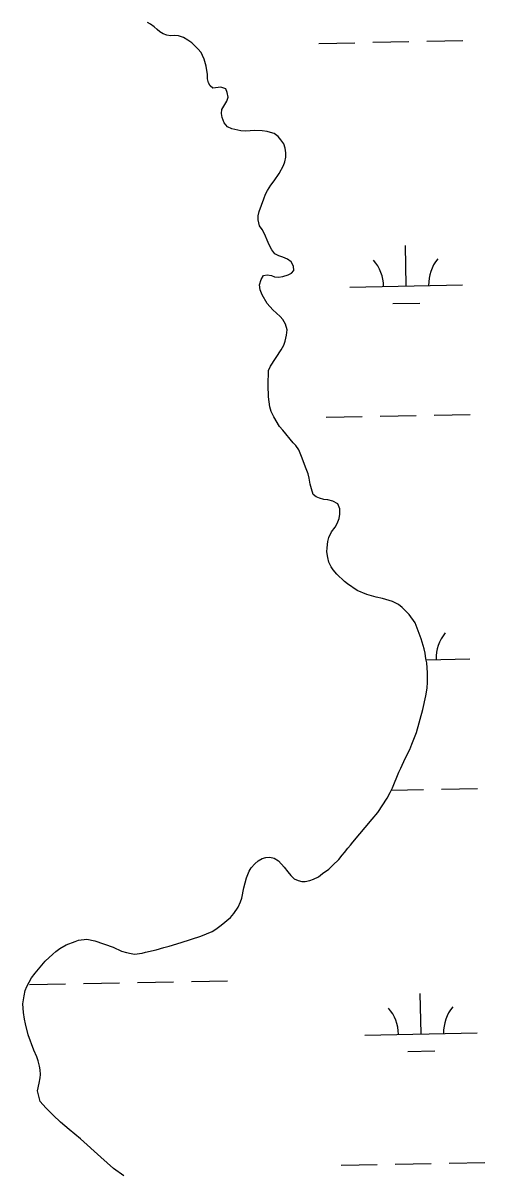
# Model space of a CAD drawing. Extents: x 3989314 to 4027622, y 243956 to 270014.
# Drawn here: x 4014094 to 4014505, y 265284 to 266307 of the extents above; entities that cross this region are included whole.
import ezdxf

# ---------------------------------------------------------------- set-up
doc = ezdxf.new("R2010")
doc.units = 0
for name, color, linetype in [('V-RIVR-EDGE', 7, 'Continuous'), ('V-TOPO-SHOR', 7, 'Continuous'), ('V-WETL-SWMP', 7, 'Continuous')]:
    doc.layers.add(name, color=color, linetype=linetype)

msp = doc.modelspace()

# ---------------------------------------------------------------- linework, layer by layer
at = {"layer": 'V-RIVR-EDGE'}
for points in [[(4014325.8, 266199.1), (4014323.2, 266202.8), (4014320.8, 266205.7), (4014317.2, 266208.3), (4014314.2, 266209.3), (4014311.2, 266210.2), (4014306.6, 266210.9), (4014300, 266211.2), (4014296, 266210.7), (4014291.8, 266210.4), (4014287.6, 266210.7), (4014279.6, 266212.5), (4014275.8, 266214.3), (4014272.7, 266218), (4014271.1, 266222.6), (4014270.6, 266226.2), (4014270.9, 266229.8), (4014275.2, 266237.2), (4014276.3, 266240.7), (4014275.4, 266244.8), (4014274.2, 266248), (4014269.8, 266249.7), (4014262.9, 266248.7), (4014260.5, 266250.7), (4014258.9, 266253.4), (4014258, 266257), (4014257.9, 266260.8), (4014256.9, 266268.3), (4014255, 266274.4), (4014253.7, 266277.7), (4014252.3, 266280.4), (4014249.5, 266283.7), (4014247.1, 266286.2), (4014244.1, 266289), (4014240.5, 266291.5), (4014236.6, 266293.7), (4014232.2, 266295.2), (4014228.8, 266295.6), (4014225.2, 266295.3), (4014221.8, 266295.8), (4014218.7, 266297), (4014215.7, 266298.8), (4014213.1, 266301), (4014210.7, 266303.3), (4014207.3, 266305.7), (4014204.5, 266307.1)], [(4014437.5, 265780.5), (4014435.1, 265783.1), (4014431.2, 265786.8), (4014428, 265789.5), (4014422.6, 265792.3), (4014413.7, 265794.8), (4014408, 265796.1), (4014399.6, 265798.4), (4014391.2, 265802), (4014382.5, 265807.8), (4014379.9, 265810.1), (4014373, 265816.6), (4014369.9, 265820.3), (4014368, 265823), (4014366, 265827.2), (4014365, 265831.3), (4014364.2, 265836.4), (4014364.4, 265839.9), (4014365.1, 265845.4), (4014366, 265849), (4014368.4, 265854.2), (4014371.5, 265858.2), (4014373.3, 265861.6), (4014375, 265866.1), (4014375.6, 265869.7), (4014375.6, 265874.7), (4014373.8, 265878.9), (4014369.6, 265881.5), (4014365.1, 265882.5), (4014361.5, 265883), (4014357.5, 265884.2), (4014354.7, 265885.3), (4014352, 265887.2), (4014350.4, 265892.4), (4014349.4, 265896.6), (4014348.4, 265902), (4014347.5, 265905.6), (4014345.2, 265911.6), (4014342.3, 265919.7), (4014339.3, 265927), (4014336.7, 265930.9), (4014334.3, 265933.4), (4014325, 265944.7), (4014322.2, 265947.8), (4014316.9, 265956.3), (4014314.7, 265961.3), (4014313.5, 265965.4), (4014312.2, 265974.2), (4014311.9, 265984.7), (4014312.2, 265997.6), (4014314, 266001.4), (4014323.5, 266016), (4014325.9, 266020.2), (4014327.1, 266023.6), (4014328.4, 266028.9), (4014328.9, 266033.8), (4014327.5, 266038.8), (4014324.9, 266042.9), (4014322.7, 266045.6), (4014316, 266051.7), (4014311.1, 266057.3), (4014306.6, 266065), (4014304.9, 266069.3), (4014304.3, 266073.7), (4014305.7, 266078.6), (4014307.7, 266082.2), (4014311, 266082.8), (4014314.8, 266082), (4014317.6, 266081), (4014321.2, 266080.5), (4014325.1, 266081.2), (4014329.7, 266082.8), (4014332.6, 266084.2), (4014334.9, 266086.5), (4014334.6, 266090.5), (4014332.4, 266094.3), (4014329.2, 266096.7), (4014325.1, 266098.5), (4014321.5, 266099.6), (4014317.9, 266101.5), (4014315.1, 266104.9), (4014313.7, 266107.6), (4014311.9, 266111.6), (4014308.8, 266119.3), (4014306.6, 266123), (4014304.2, 266126.3), (4014303, 266131.5), (4014303.1, 266135.3), (4014304.1, 266138.9), (4014308, 266150.2), (4014309.7, 266154.4), (4014311.3, 266157.8), (4014314.4, 266162.4), (4014317.4, 266166.4), (4014321.9, 266172.9), (4014325.5, 266179.9), (4014326.7, 266183.1), (4014327.6, 266187.3), (4014327.7, 266191.1), (4014327, 266195.3), (4014325.8, 266199.1)], [(4014106.7, 265356.9), (4014108.4, 265363.9), (4014109.3, 265368.5), (4014109.6, 265371.5), (4014109.3, 265375.6), (4014108.6, 265379), (4014107.4, 265383.6), (4014106.1, 265387.1), (4014103.4, 265393), (4014098.6, 265406.9), (4014096.1, 265416.5), (4014095.3, 265420.7), (4014094.5, 265426.6), (4014093.9, 265434.3), (4014094.8, 265441.3), (4014095.9, 265446.2), (4014097.3, 265449.6), (4014101.5, 265457.5), (4014104.7, 265461.6), (4014113.7, 265472.3), (4014120.3, 265478.4), (4014123.2, 265480.8), (4014126.7, 265483.6), (4014132.3, 265486.7), (4014140.2, 265489.9), (4014143.3, 265491), (4014150.8, 265491.8), (4014157.8, 265490.5), (4014174, 265484.7), (4014181.4, 265481.3), (4014186.1, 265479.9), (4014190.1, 265479), (4014193.1, 265478.6), (4014199.8, 265479.5), (4014202.9, 265480.4), (4014212.3, 265482.3), (4014219.2, 265484.4), (4014223.8, 265485.5), (4014234.6, 265488.8), (4014252, 265494.5), (4014262.1, 265498.8), (4014265.5, 265500.8), (4014270.2, 265504.2), (4014278.4, 265511.2), (4014281.5, 265514.6), (4014285.3, 265520.4), (4014287.5, 265525.1), (4014288.5, 265528.3), (4014290.2, 265537.4), (4014292.6, 265546.5), (4014295, 265552.4), (4014297, 265555.4), (4014300.1, 265558.7), (4014303, 265561.5), (4014306.7, 265563.7), (4014309.8, 265564.6), (4014313.4, 265564.9), (4014317.2, 265564), (4014321.1, 265561.6), (4014326.3, 265556), (4014329.5, 265551.7), (4014332.1, 265548.6), (4014335, 265545.5), (4014338.6, 265544.1), (4014341.9, 265543.2), (4014344.9, 265543), (4014349.1, 265544), (4014352.4, 265545.3), (4014356.8, 265547.4), (4014360.3, 265550.2), (4014365.8, 265554.1), (4014369.6, 265557.6), (4014374.7, 265562.6), (4014377.9, 265566.6), (4014380, 265569), (4014382.8, 265572.9), (4014385.3, 265575.4), (4014387.3, 265578), (4014404.4, 265598.7), (4014409.5, 265604.5), (4014417.8, 265617.3), (4014420.6, 265622.2), (4014422.6, 265626.3), (4014428.1, 265640.3), (4014430.1, 265644), (4014433.9, 265652.5), (4014437.9, 265660.6), (4014439.9, 265665.2), (4014444, 265675.7), (4014449.6, 265696.2), (4014452.2, 265708.3), (4014453.3, 265715.2), (4014453.8, 265720.3), (4014453.8, 265728.7), (4014453.1, 265737.5), (4014452.2, 265741.3), (4014451.6, 265746.3), (4014450.7, 265750.1), (4014448.1, 265758.9), (4014442.7, 265773.2), (4014437.5, 265780.5)]]:
    msp.add_lwpolyline(points, dxfattribs=at)
at = {"layer": 'V-TOPO-SHOR'}
msp.add_lwpolyline([(4014183.7, 265281.2), (4014174.3, 265287.9), (4014163.2, 265297.9), (4014145.2, 265314.3), (4014135, 265322.6), (4014127.3, 265329.1), (4014120.6, 265335.3), (4014114.3, 265341.8), (4014109.1, 265347.6), (4014106.7, 265356.9)], dxfattribs=at)
at = {"layer": 'V-WETL-SWMP'}
for p, q in [((4014357, 266288.6), (4014389, 266289.2)), ((4014405, 266289.5), (4014437, 266290.2)), ((4014453, 266290.5), (4014485, 266291.1)), ((4014434.7, 266072.8), (4014434, 266108.8)), ((4014384.7, 266071.8), (4014484.7, 266073.8)), ((4014423, 266057.2), (4014447, 266057.6)), ((4014363.6, 265956), (4014395.6, 265956.6)), ((4014411.6, 265956.9), (4014443.6, 265957.6)), ((4014459.6, 265957.9), (4014491.6, 265958.5)), ((4014440.6, 265776.1), (4014440.6, 265776.2)), ((4014452.4, 265740.4), (4014491.3, 265741.2)), ((4014421.6, 265624.4), (4014450.2, 265624.9)), ((4014466.2, 265625.3), (4014498.2, 265625.9)), ((4014243.7, 265454.3), (4014275.7, 265454.9)), ((4014099.7, 265451.4), (4014131.7, 265452.1)), ((4014147.7, 265452.4), (4014179.7, 265453)), ((4014195.7, 265453.3), (4014227.7, 265454)), ((4014448, 265407.6), (4014447.2, 265443.6)), ((4014398, 265406.6), (4014498, 265408.6)), ((4014436.3, 265391.9), (4014460.3, 265392.4)), ((4014376.9, 265290.7), (4014408.9, 265291.4)), ((4014424.9, 265291.7), (4014456.9, 265292.3)), ((4014472.9, 265292.7), (4014504.8, 265293.3))]:
    msp.add_line(p, q, dxfattribs=at)
for points in [[(4014287.6, 266210.7), (4014279.6, 266212.5), (4014275.8, 266214.3), (4014272.7, 266218), (4014271.1, 266222.6), (4014270.6, 266226.2), (4014270.9, 266229.8), (4014275.2, 266237.2), (4014276.3, 266240.7), (4014275.4, 266244.8), (4014274.2, 266248), (4014269.8, 266249.7), (4014262.9, 266248.7), (4014260.5, 266250.7), (4014258.9, 266253.4), (4014258, 266257), (4014257.9, 266260.8), (4014256.9, 266268.3), (4014255, 266274.4), (4014253.7, 266277.7), (4014252.3, 266280.4), (4014249.5, 266283.7), (4014247.1, 266286.2), (4014244.1, 266289), (4014240.5, 266291.5), (4014236.6, 266293.7), (4014232.2, 266295.2), (4014228.8, 266295.6), (4014225.2, 266295.3), (4014221.8, 266295.8), (4014218.7, 266297), (4014215.7, 266298.8), (4014213.1, 266301), (4014210.7, 266303.3), (4014207.3, 266305.7), (4014204.5, 266307.1)], [(4014379.9, 265810.1), (4014373, 265816.6), (4014369.9, 265820.3), (4014368, 265823), (4014366, 265827.2), (4014365, 265831.3), (4014364.2, 265836.4), (4014364.4, 265839.9), (4014365.1, 265845.4), (4014366, 265849), (4014368.4, 265854.2), (4014371.5, 265858.2), (4014373.3, 265861.6), (4014375, 265866.1), (4014375.6, 265869.7), (4014375.6, 265874.7), (4014373.8, 265878.9), (4014369.6, 265881.5), (4014365.1, 265882.5), (4014361.5, 265883), (4014357.5, 265884.2), (4014354.7, 265885.3), (4014352, 265887.2), (4014350.4, 265892.4), (4014349.4, 265896.6), (4014348.4, 265902), (4014347.5, 265905.6), (4014345.2, 265911.6), (4014342.3, 265919.7), (4014339.3, 265927), (4014336.7, 265930.9), (4014334.3, 265933.4), (4014325, 265944.7), (4014322.2, 265947.8), (4014316.9, 265956.3), (4014314.7, 265961.3), (4014313.5, 265965.4), (4014312.2, 265974.2), (4014311.9, 265984.7), (4014312.2, 265997.6), (4014314, 266001.4), (4014323.5, 266016), (4014325.9, 266020.2), (4014327.1, 266023.6), (4014328.4, 266028.9), (4014328.9, 266033.8), (4014327.5, 266038.8), (4014324.9, 266042.9), (4014322.7, 266045.6), (4014316, 266051.7), (4014311.1, 266057.3), (4014306.6, 266065), (4014304.9, 266069.3), (4014304.3, 266073.7), (4014305.7, 266078.6), (4014307.7, 266082.2), (4014311, 266082.8), (4014314.8, 266082), (4014317.6, 266081), (4014321.2, 266080.5), (4014325.1, 266081.2), (4014329.7, 266082.8), (4014332.6, 266084.2), (4014334.9, 266086.5), (4014334.6, 266090.5), (4014332.4, 266094.3), (4014329.2, 266096.7), (4014325.1, 266098.5), (4014321.5, 266099.6), (4014317.9, 266101.5), (4014315.1, 266104.9), (4014313.7, 266107.6), (4014311.9, 266111.6), (4014308.8, 266119.3), (4014306.6, 266123), (4014304.2, 266126.3), (4014303, 266131.5), (4014303.1, 266135.3), (4014304.1, 266138.9), (4014308, 266150.2), (4014309.7, 266154.4), (4014311.3, 266157.8), (4014314.4, 266162.4), (4014317.4, 266166.4), (4014321.9, 266172.9), (4014325.5, 266179.9), (4014326.7, 266183.1), (4014327.6, 266187.3), (4014327.7, 266191.1), (4014327, 266195.3), (4014325.8, 266199.1), (4014323.2, 266202.8), (4014320.8, 266205.7), (4014317.2, 266208.3), (4014314.2, 266209.3), (4014311.2, 266210.2), (4014306.6, 266210.9), (4014300, 266211.2), (4014296, 266210.7), (4014291.8, 266210.4), (4014287.6, 266210.7)], [(4014096.1, 265416.5), (4014095.3, 265420.7), (4014094.5, 265426.6), (4014093.9, 265434.3), (4014094.8, 265441.3), (4014095.9, 265446.2), (4014097.3, 265449.6), (4014101.5, 265457.5), (4014104.7, 265461.6), (4014113.7, 265472.3), (4014120.3, 265478.4), (4014123.2, 265480.8), (4014126.7, 265483.6), (4014132.3, 265486.7), (4014140.2, 265489.9), (4014143.3, 265491), (4014150.8, 265491.8), (4014157.8, 265490.5), (4014174, 265484.7), (4014181.4, 265481.3), (4014186.1, 265479.9), (4014190.1, 265479), (4014193.1, 265478.6), (4014199.8, 265479.5), (4014202.9, 265480.4), (4014212.3, 265482.3), (4014219.2, 265484.4), (4014223.8, 265485.5), (4014234.6, 265488.8), (4014252, 265494.5), (4014262.1, 265498.8), (4014265.5, 265500.8), (4014270.2, 265504.2), (4014278.4, 265511.2), (4014281.5, 265514.6), (4014285.3, 265520.4), (4014287.5, 265525.1), (4014288.5, 265528.3), (4014290.2, 265537.4), (4014292.6, 265546.5), (4014295, 265552.4), (4014297, 265555.4), (4014300.1, 265558.7), (4014303, 265561.5), (4014306.7, 265563.7), (4014309.8, 265564.6), (4014313.4, 265564.9), (4014317.2, 265564), (4014321.1, 265561.6), (4014326.3, 265556), (4014329.5, 265551.7), (4014332.1, 265548.6), (4014335, 265545.5), (4014338.6, 265544.1), (4014341.9, 265543.2), (4014344.9, 265543), (4014349.1, 265544), (4014352.4, 265545.3), (4014356.8, 265547.4), (4014360.3, 265550.2), (4014365.8, 265554.1), (4014369.6, 265557.6), (4014374.7, 265562.6), (4014377.9, 265566.6), (4014380, 265569), (4014382.8, 265572.9), (4014385.3, 265575.4), (4014387.3, 265578), (4014404.4, 265598.7), (4014409.5, 265604.5), (4014417.8, 265617.3), (4014420.6, 265622.2), (4014422.6, 265626.3), (4014428.1, 265640.3), (4014430.1, 265644), (4014433.9, 265652.5), (4014437.9, 265660.6), (4014439.9, 265665.2), (4014444, 265675.7), (4014449.6, 265696.2), (4014452.2, 265708.3), (4014453.3, 265715.2), (4014453.8, 265720.3), (4014453.8, 265728.7), (4014453.1, 265737.5), (4014452.2, 265741.3), (4014451.6, 265746.3), (4014450.7, 265750.1), (4014448.1, 265758.9), (4014442.7, 265773.2), (4014437.5, 265780.5), (4014435.1, 265783.1), (4014431.2, 265786.8), (4014428, 265789.5), (4014422.6, 265792.3), (4014413.7, 265794.8), (4014408, 265796.1), (4014399.6, 265798.4), (4014391.2, 265802), (4014382.5, 265807.8), (4014379.9, 265810.1)], [(4014183.7, 265281.2), (4014174.3, 265287.9), (4014163.2, 265297.9), (4014145.2, 265314.3), (4014135, 265322.6), (4014127.3, 265329.1), (4014120.6, 265335.3), (4014114.3, 265341.8), (4014109.1, 265347.6), (4014106.7, 265356.9), (4014108.4, 265363.9), (4014109.3, 265368.5), (4014109.6, 265371.5), (4014109.3, 265375.6), (4014108.6, 265379), (4014107.4, 265383.6), (4014106.1, 265387.1), (4014103.4, 265393), (4014098.6, 265406.9), (4014096.1, 265416.5)]]:
    msp.add_lwpolyline(points, dxfattribs=at)
for centre, start, end in [((4014379.5, 266072.2), 0.3699, 41.9135), ((4014489.9, 266074.4), 140.3699, 181.9135), ((4014496.6, 265741.8), 140.3699, 181.9135), ((4014392.7, 265407), 0.3699, 41.9135), ((4014503.2, 265409.2), 140.3699, 181.9135)]:
    msp.add_arc(centre, 35.2, start, end, dxfattribs=at)

doc.saveas('drawing.dxf')
